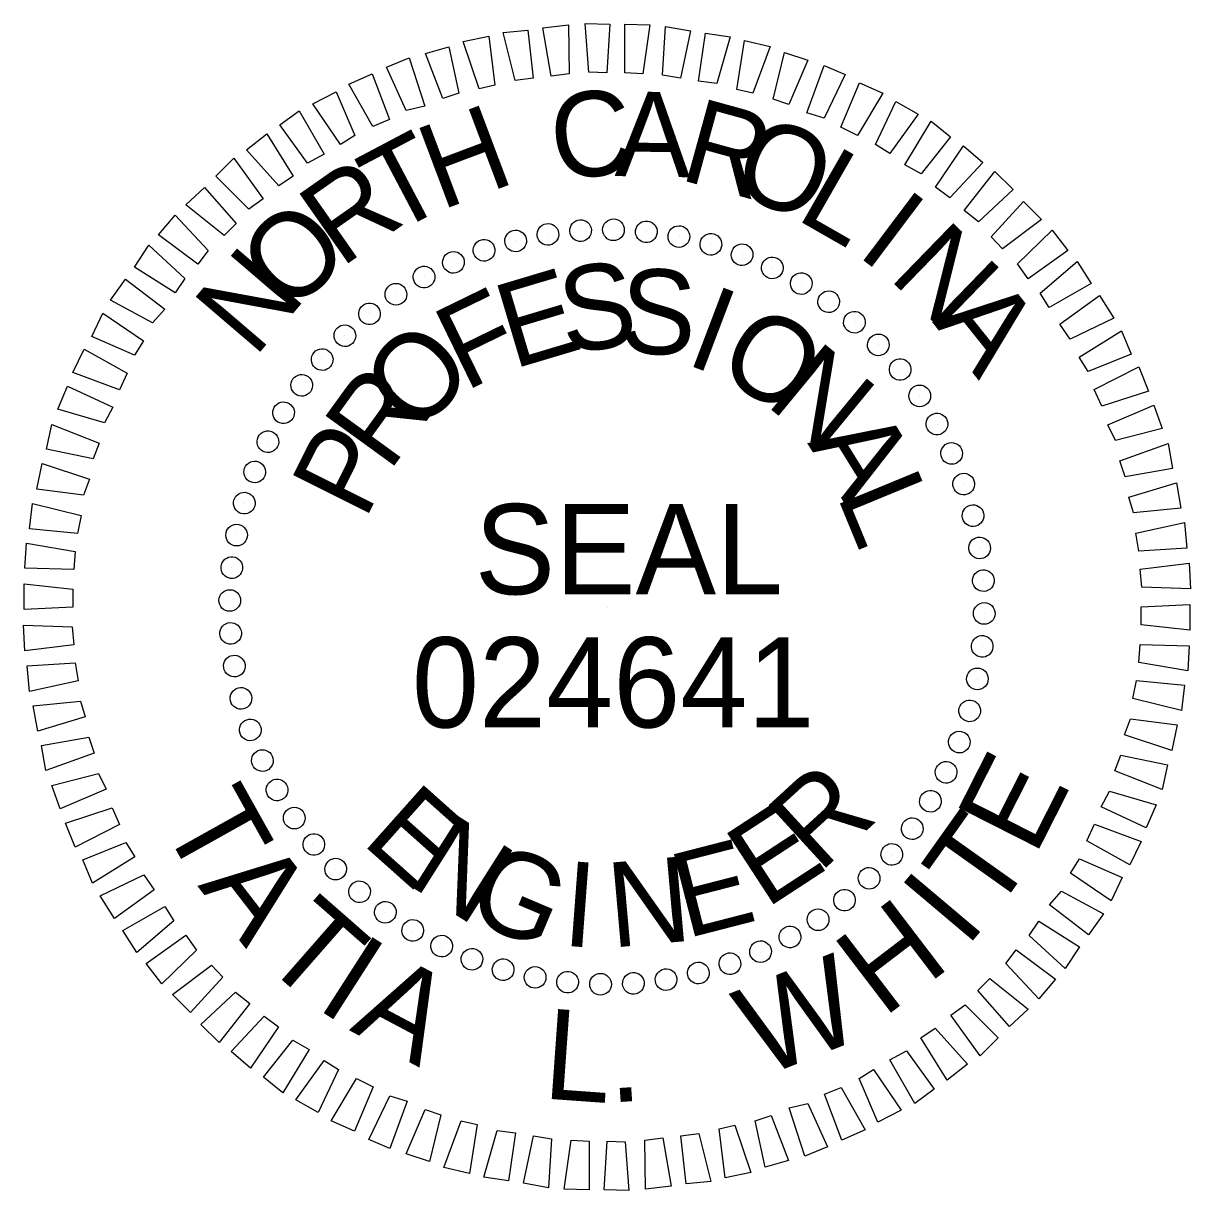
# Model space of a CAD drawing. Extents: x 2241081 to 2251104, y 658534 to 663427.
# Drawn here: x 2249518.9 to 2249596.5, y 661665.7 to 661743.3 of the extents above; entities that cross this region are included whole.
import ezdxf

# ---------------------------------------------------------------- set-up
doc = ezdxf.new("R2010")
doc.units = 0
doc.layers.add('Sheet Professional Seal CELL', color=7, linetype='Continuous')

msp = doc.modelspace()

# ---------------------------------------------------------------- linework, layer by layer
at = {"layer": 'Sheet Professional Seal CELL'}
for p, q in [((2249551.567, 661728.886), (2249551.567, 661728.886)), ((2249553.766, 661729.286), (2249553.766, 661729.286)), ((2249555.916, 661729.587), (2249555.916, 661729.587)), ((2249558.116, 661729.637), (2249558.116, 661729.637)), ((2249560.316, 661729.488), (2249560.316, 661729.488)), ((2249562.466, 661729.138), (2249562.466, 661729.138)), ((2249549.467, 661728.285), (2249549.467, 661728.285)), ((2249564.567, 661728.689), (2249564.567, 661728.689)), ((2249547.467, 661727.485), (2249547.467, 661727.485)), ((2249566.667, 661727.989), (2249566.667, 661727.989)), ((2249568.667, 661727.09), (2249568.667, 661727.09)), ((2249545.517, 661726.484), (2249545.517, 661726.484)), ((2249570.617, 661726.09), (2249570.617, 661726.09)), ((2249543.617, 661725.334), (2249543.617, 661725.334)), ((2249572.418, 661724.841), (2249572.418, 661724.841)), ((2249541.868, 661724.083), (2249541.868, 661724.083)), ((2249574.168, 661723.491), (2249574.168, 661723.491)), ((2249540.218, 661722.583), (2249540.218, 661722.583)), ((2249575.718, 661721.992), (2249575.718, 661721.992)), ((2249538.718, 661721.032), (2249538.718, 661721.032)), ((2249577.219, 661720.342), (2249577.219, 661720.342)), ((2249537.369, 661719.282), (2249537.369, 661719.282)), ((2249578.469, 661718.592), (2249578.469, 661718.592)), ((2249536.119, 661717.482), (2249536.119, 661717.482)), ((2249579.62, 661716.693), (2249579.62, 661716.693)), ((2249535.12, 661715.532), (2249535.12, 661715.532)), ((2249580.62, 661714.743), (2249580.62, 661714.743)), ((2249534.22, 661713.531), (2249534.22, 661713.531)), ((2249581.421, 661712.743), (2249581.421, 661712.743)), ((2249533.521, 661711.431), (2249533.521, 661711.431)), ((2249582.021, 661710.643), (2249582.021, 661710.643)), ((2249533.071, 661709.331), (2249533.071, 661709.331)), ((2249582.422, 661708.443), (2249582.422, 661708.443)), ((2249532.722, 661707.181), (2249532.722, 661707.181)), ((2249582.722, 661706.293), (2249582.722, 661706.293)), ((2249532.573, 661704.981), (2249532.573, 661704.981)), ((2249557.673, 661704.537), (2249557.673, 661704.537)), ((2249582.773, 661704.093), (2249582.773, 661704.093)), ((2249532.623, 661702.781), (2249532.623, 661702.781)), ((2249582.623, 661701.893), (2249582.623, 661701.893)), ((2249532.924, 661700.631), (2249532.924, 661700.631)), ((2249582.274, 661699.743), (2249582.274, 661699.743)), ((2249533.324, 661698.431), (2249533.324, 661698.431)), ((2249581.824, 661697.643), (2249581.824, 661697.643)), ((2249533.925, 661696.331), (2249533.925, 661696.331)), ((2249581.125, 661695.543), (2249581.125, 661695.543)), ((2249534.725, 661694.331), (2249534.725, 661694.331)), ((2249580.225, 661693.543), (2249580.225, 661693.543)), ((2249535.726, 661692.382), (2249535.726, 661692.382)), ((2249579.226, 661691.593), (2249579.226, 661691.593)), ((2249536.876, 661690.482), (2249536.876, 661690.482)), ((2249577.976, 661689.792), (2249577.976, 661689.792)), ((2249538.127, 661688.732), (2249538.127, 661688.732)), ((2249576.627, 661688.042), (2249576.627, 661688.042)), ((2249539.627, 661687.083), (2249539.627, 661687.083)), ((2249575.127, 661686.492), (2249575.127, 661686.492)), ((2249541.177, 661685.583), (2249541.177, 661685.583)), ((2249573.478, 661684.991), (2249573.478, 661684.991)), ((2249542.928, 661684.234), (2249542.928, 661684.234)), ((2249571.728, 661683.741), (2249571.728, 661683.741)), ((2249544.728, 661682.984), (2249544.728, 661682.984)), ((2249569.828, 661682.59), (2249569.828, 661682.59)), ((2249546.678, 661681.984), (2249546.678, 661681.984)), ((2249567.878, 661681.59), (2249567.878, 661681.59)), ((2249548.678, 661681.085), (2249548.678, 661681.085)), ((2249565.879, 661680.789), (2249565.879, 661680.789)), ((2249550.779, 661680.385), (2249550.779, 661680.385)), ((2249563.779, 661680.189), (2249563.779, 661680.189)), ((2249552.879, 661679.936), (2249552.879, 661679.936)), ((2249555.029, 661679.587), (2249555.029, 661679.587)), ((2249557.229, 661679.437), (2249557.229, 661679.437)), ((2249559.429, 661679.488), (2249559.429, 661679.488)), ((2249561.579, 661679.788), (2249561.579, 661679.788))]:
    msp.add_line(p, q, dxfattribs=at)
for points in [[(2249551.564, 661739.536), (2249550.763, 661742.735), (2249552.413, 661742.886), (2249552.764, 661739.686)], [(2249553.964, 661739.836), (2249553.413, 661743.036), (2249555.113, 661743.237), (2249555.164, 661739.987)], [(2249556.464, 661740.087), (2249556.213, 661743.337), (2249557.863, 661743.287), (2249557.664, 661740.037)], [(2249558.864, 661740.037), (2249558.863, 661743.287), (2249560.513, 661743.238), (2249560.064, 661739.988)], [(2249561.364, 661739.888), (2249561.563, 661743.138), (2249563.213, 661742.839), (2249562.564, 661739.688)], [(2249549.164, 661738.985), (2249548.113, 661742.135), (2249549.813, 661742.485), (2249550.214, 661739.235)], [(2249563.764, 661739.489), (2249564.213, 661742.689), (2249565.863, 661742.439), (2249564.964, 661739.339)], [(2249566.314, 661738.939), (2249566.813, 661742.189), (2249568.513, 661741.79), (2249567.364, 661738.69)], [(2249546.764, 661738.334), (2249545.613, 661741.334), (2249547.163, 661741.785), (2249547.814, 661738.685)], [(2249568.714, 661738.29), (2249569.463, 661741.39), (2249571.014, 661740.891), (2249569.764, 661737.94)], [(2249544.314, 661737.534), (2249543.014, 661740.434), (2249544.513, 661741.034), (2249545.564, 661737.834)], [(2249570.964, 661737.391), (2249572.114, 661740.541), (2249573.514, 661739.941), (2249572.114, 661737.041)], [(2249542.115, 661736.483), (2249540.514, 661739.283), (2249542.064, 661739.983), (2249543.215, 661736.934)], [(2249573.215, 661736.441), (2249574.464, 661739.391), (2249576.014, 661738.692), (2249574.315, 661735.891)], [(2249539.965, 661735.283), (2249538.114, 661737.982), (2249539.664, 661738.783), (2249540.915, 661735.883)], [(2249537.765, 661734.032), (2249535.915, 661736.582), (2249537.214, 661737.532), (2249538.865, 661734.633)], [(2249575.515, 661735.292), (2249576.864, 661738.142), (2249578.364, 661737.292), (2249576.465, 661734.692)], [(2249577.465, 661733.942), (2249579.215, 661736.843), (2249580.515, 661735.793), (2249578.565, 661733.342)], [(2249535.866, 661732.532), (2249533.715, 661734.931), (2249535.065, 661735.982), (2249536.815, 661733.182)], [(2249579.516, 661732.443), (2249581.365, 661735.193), (2249582.665, 661734.093), (2249580.466, 661731.743)], [(2249533.866, 661730.981), (2249531.665, 661733.181), (2249532.865, 661734.381), (2249534.816, 661731.681)], [(2249581.416, 661730.893), (2249583.465, 661733.494), (2249584.666, 661732.294), (2249582.366, 661730.143)], [(2249532.216, 661729.231), (2249529.666, 661731.28), (2249530.916, 661732.431), (2249533.016, 661730.031)], [(2249583.216, 661729.144), (2249585.366, 661731.494), (2249586.566, 661730.294), (2249583.967, 661728.344)], [(2249530.467, 661727.33), (2249527.866, 661729.28), (2249528.966, 661730.58), (2249531.167, 661728.231)], [(2249584.967, 661727.344), (2249587.266, 661729.595), (2249588.317, 661728.245), (2249585.667, 661726.344)], [(2249528.967, 661725.43), (2249526.267, 661727.129), (2249527.217, 661728.58), (2249529.617, 661726.38)], [(2249586.467, 661725.394), (2249588.917, 661727.495), (2249589.867, 661726.045), (2249587.068, 661724.445)], [(2249527.468, 661723.43), (2249524.668, 661724.929), (2249525.667, 661726.329), (2249528.268, 661724.33)], [(2249587.768, 661723.345), (2249590.417, 661725.245), (2249591.368, 661723.746), (2249588.468, 661722.345)], [(2249526.268, 661721.279), (2249523.418, 661722.529), (2249524.168, 661724.079), (2249526.868, 661722.23)], [(2249589.068, 661721.145), (2249591.868, 661722.896), (2249592.518, 661721.346), (2249589.669, 661720.195)], [(2249525.269, 661718.979), (2249522.169, 661720.128), (2249522.918, 661721.679), (2249525.769, 661720.079)], [(2249590.069, 661718.995), (2249593.019, 661720.496), (2249593.669, 661718.896), (2249590.569, 661717.895)], [(2249524.27, 661716.779), (2249521.169, 661717.678), (2249521.819, 661719.228), (2249524.819, 661717.829)], [(2249590.97, 661716.646), (2249594.019, 661717.946), (2249594.57, 661716.396), (2249591.47, 661715.596)], [(2249523.52, 661714.379), (2249520.42, 661715.028), (2249520.77, 661716.678), (2249523.92, 661715.429)], [(2249591.77, 661714.246), (2249594.97, 661715.397), (2249595.27, 661713.747), (2249592.12, 661713.196)], [(2249522.871, 661711.979), (2249519.771, 661712.378), (2249520.12, 661714.078), (2249523.27, 661713.029)], [(2249592.371, 661711.846), (2249595.521, 661712.797), (2249595.821, 661711.097), (2249592.671, 661710.796)], [(2249522.471, 661709.428), (2249519.271, 661709.728), (2249519.471, 661711.428), (2249522.721, 661710.628)], [(2249592.821, 661709.446), (2249596.071, 661710.147), (2249596.222, 661708.447), (2249593.022, 661708.246)], [(2249522.222, 661707.028), (2249518.972, 661707.128), (2249519.072, 661708.778), (2249522.322, 661708.228)], [(2249593.122, 661707.046), (2249596.372, 661707.447), (2249596.472, 661705.747), (2249593.222, 661705.846)], [(2249522.173, 661704.528), (2249518.923, 661704.378), (2249518.922, 661706.078), (2249522.172, 661705.728)], [(2249593.173, 661704.546), (2249596.423, 661704.697), (2249596.423, 661702.997), (2249593.173, 661703.346)], [(2249522.223, 661702.028), (2249518.973, 661701.628), (2249518.873, 661703.328), (2249522.123, 661703.228)], [(2249593.123, 661702.046), (2249596.373, 661701.947), (2249596.274, 661700.297), (2249593.024, 661700.846)], [(2249522.524, 661699.628), (2249519.274, 661698.928), (2249519.124, 661700.628), (2249522.324, 661700.828)], [(2249592.874, 661699.646), (2249596.074, 661699.347), (2249595.874, 661697.647), (2249592.624, 661698.446)], [(2249522.974, 661697.229), (2249519.825, 661696.278), (2249519.524, 661697.978), (2249522.674, 661698.278)], [(2249592.474, 661697.096), (2249595.575, 661696.697), (2249595.225, 661694.997), (2249592.075, 661696.046)], [(2249523.575, 661694.829), (2249520.375, 661693.678), (2249520.075, 661695.328), (2249523.225, 661695.879)], [(2249591.825, 661694.696), (2249594.925, 661694.047), (2249594.576, 661692.396), (2249591.425, 661693.646)], [(2249524.376, 661692.429), (2249521.326, 661691.128), (2249520.776, 661692.678), (2249523.875, 661693.479)], [(2249591.076, 661692.296), (2249594.176, 661691.396), (2249593.526, 661689.846), (2249590.526, 661691.245)], [(2249525.276, 661690.079), (2249522.327, 661688.578), (2249521.676, 661690.178), (2249524.776, 661691.179)], [(2249590.076, 661690.095), (2249593.177, 661688.946), (2249592.427, 661687.396), (2249589.577, 661688.995)], [(2249526.277, 661687.929), (2249523.477, 661686.179), (2249522.827, 661687.728), (2249525.677, 661688.879)], [(2249589.077, 661687.795), (2249591.927, 661686.546), (2249591.178, 661684.996), (2249588.477, 661686.845)], [(2249527.577, 661685.73), (2249524.928, 661683.829), (2249523.977, 661685.329), (2249526.877, 661686.73)], [(2249587.877, 661685.645), (2249590.678, 661684.145), (2249589.678, 661682.745), (2249587.078, 661684.745)], [(2249528.878, 661683.68), (2249526.428, 661681.579), (2249525.478, 661683.029), (2249528.278, 661684.63)], [(2249586.378, 661683.644), (2249589.078, 661681.945), (2249588.129, 661680.495), (2249585.728, 661682.694)], [(2249530.378, 661681.73), (2249528.079, 661679.48), (2249527.029, 661680.83), (2249529.678, 661682.73)], [(2249584.878, 661681.744), (2249587.479, 661679.795), (2249586.379, 661678.494), (2249584.179, 661680.844)], [(2249532.129, 661679.931), (2249529.979, 661677.58), (2249528.779, 661678.78), (2249531.379, 661680.731)], [(2249583.129, 661679.844), (2249585.679, 661677.794), (2249584.43, 661676.644), (2249582.329, 661679.043)], [(2249533.929, 661678.181), (2249531.88, 661675.581), (2249530.68, 661676.78), (2249532.979, 661678.931)], [(2249581.479, 661678.093), (2249583.68, 661675.894), (2249582.48, 661674.693), (2249580.529, 661677.393)], [(2249535.83, 661676.632), (2249533.98, 661673.881), (2249532.68, 661674.981), (2249534.879, 661677.332)], [(2249579.48, 661676.543), (2249581.63, 661674.143), (2249580.28, 661673.093), (2249578.53, 661675.892)], [(2249537.88, 661675.132), (2249536.131, 661672.232), (2249534.83, 661673.281), (2249536.78, 661675.732)], [(2249577.58, 661675.042), (2249579.431, 661672.493), (2249578.131, 661671.542), (2249576.48, 661674.442)], [(2249539.83, 661673.783), (2249538.481, 661670.932), (2249536.981, 661671.782), (2249538.88, 661674.383)], [(2249575.38, 661673.792), (2249577.231, 661671.092), (2249575.681, 661670.292), (2249574.43, 661673.191)], [(2249542.131, 661672.633), (2249540.881, 661669.683), (2249539.331, 661670.383), (2249541.03, 661673.183)], [(2249573.231, 661672.591), (2249574.831, 661669.791), (2249573.281, 661669.091), (2249572.131, 661672.141)], [(2249544.381, 661671.684), (2249543.232, 661668.534), (2249541.831, 661669.133), (2249543.231, 661672.034)], [(2249571.031, 661671.541), (2249572.332, 661668.641), (2249570.832, 661668.04), (2249569.781, 661671.24)], [(2249546.631, 661670.784), (2249545.882, 661667.684), (2249544.332, 661668.184), (2249545.581, 661671.134)], [(2249568.581, 661670.74), (2249569.732, 661667.74), (2249568.182, 661667.29), (2249567.531, 661670.39)], [(2249549.031, 661670.135), (2249548.532, 661666.885), (2249546.832, 661667.284), (2249547.981, 661670.385)], [(2249566.181, 661670.089), (2249567.232, 661666.94), (2249565.532, 661666.589), (2249565.131, 661669.839)], [(2249551.581, 661669.586), (2249551.132, 661666.386), (2249549.482, 661666.635), (2249550.381, 661669.735)], [(2249553.981, 661669.186), (2249553.782, 661665.936), (2249552.132, 661666.236), (2249552.781, 661669.386)], [(2249561.381, 661669.238), (2249561.932, 661666.038), (2249560.232, 661665.838), (2249560.181, 661669.088)], [(2249563.781, 661669.539), (2249564.582, 661666.339), (2249562.932, 661666.189), (2249562.581, 661669.388)], [(2249556.481, 661669.037), (2249556.482, 661665.787), (2249554.832, 661665.836), (2249555.281, 661669.087)], [(2249558.882, 661668.988), (2249559.132, 661665.738), (2249557.482, 661665.787), (2249557.681, 661669.037)]]:
    msp.add_lwpolyline(points, close=True, dxfattribs=at)
for centre, major_axis in [((2249551.599, 661728.871), (-0.174, 0.699)), ((2249553.743, 661729.307), (-0.113, 0.711)), ((2249555.917, 661729.556), (-0.05, 0.718)), ((2249558.104, 661729.613), (0.012, 0.72)), ((2249560.288, 661729.48), (0.075, 0.716)), ((2249562.452, 661729.158), (0.137, 0.707)), ((2249549.501, 661728.249), (-0.235, 0.681)), ((2249564.58, 661728.647), (0.198, 0.692)), ((2249547.466, 661727.446), (-0.293, 0.658)), ((2249566.655, 661727.954), (0.258, 0.672)), ((2249568.661, 661727.082), (0.315, 0.647)), ((2249545.508, 661726.47), (-0.349, 0.63)), ((2249570.584, 661726.038), (0.371, 0.617)), ((2249543.643, 661725.326), (-0.403, 0.597)), ((2249572.409, 661724.831), (0.423, 0.583)), ((2249541.884, 661724.024), (-0.453, 0.559)), ((2249574.122, 661723.469), (0.472, 0.544)), ((2249540.246, 661722.574), (-0.5, 0.518)), ((2249575.709, 661721.964), (0.518, 0.5)), ((2249538.74, 661720.986), (-0.544, 0.472)), ((2249577.159, 661720.325), (0.559, 0.453)), ((2249537.379, 661719.274), (-0.583, 0.423)), ((2249578.461, 661718.567), (0.597, 0.403)), ((2249536.172, 661717.449), (-0.617, 0.371)), ((2249579.605, 661716.702), (0.63, 0.349)), ((2249535.128, 661715.526), (-0.647, 0.315)), ((2249580.582, 661714.744), (0.658, 0.293)), ((2249534.256, 661713.519), (-0.672, 0.258)), ((2249581.384, 661712.708), (0.681, 0.235)), ((2249533.562, 661711.444), (-0.692, 0.198)), ((2249582.006, 661710.611), (0.699, 0.174)), ((2249533.052, 661709.317), (-0.707, 0.137)), ((2249582.443, 661708.467), (0.711, 0.113)), ((2249532.729, 661707.153), (-0.716, 0.075)), ((2249582.691, 661706.293), (0.718, 0.05)), ((2249532.596, 661704.969), (-0.72, 0.012)), ((2249582.749, 661704.106), (0.72, -0.012)), ((2249532.654, 661702.781), (-0.718, -0.05)), ((2249582.616, 661701.922), (0.716, -0.075)), ((2249532.902, 661700.608), (-0.711, -0.113)), ((2249582.293, 661699.758), (0.707, -0.137)), ((2249533.339, 661698.464), (-0.699, -0.174)), ((2249581.783, 661697.63), (0.692, -0.198)), ((2249533.961, 661696.366), (-0.681, -0.235)), ((2249581.089, 661695.555), (0.672, -0.258)), ((2249534.763, 661694.331), (-0.658, -0.293)), ((2249580.217, 661693.548), (0.647, -0.315)), ((2249535.74, 661692.373), (-0.63, -0.349)), ((2249579.174, 661691.625), (0.617, -0.371)), ((2249536.884, 661690.507), (-0.597, -0.403)), ((2249577.966, 661689.801), (0.583, -0.423)), ((2249538.186, 661688.749), (-0.559, -0.453)), ((2249576.605, 661688.088), (0.544, -0.472)), ((2249539.636, 661687.111), (-0.518, -0.5)), ((2249575.099, 661686.501), (0.5, -0.518)), ((2249541.223, 661685.605), (-0.472, -0.544)), ((2249573.461, 661685.05), (0.453, -0.559)), ((2249542.936, 661684.243), (-0.423, -0.583)), ((2249544.761, 661683.036), (-0.371, -0.617)), ((2249571.702, 661683.748), (0.403, -0.597)), ((2249569.837, 661682.605), (0.349, -0.63)), ((2249546.684, 661681.993), (-0.315, -0.647)), ((2249567.879, 661681.628), (0.293, -0.658)), ((2249548.691, 661681.121), (-0.258, -0.672)), ((2249565.844, 661680.826), (0.235, -0.681)), ((2249550.766, 661680.427), (-0.198, -0.692)), ((2249563.746, 661680.204), (0.174, -0.699)), ((2249552.893, 661679.917), (-0.137, -0.707)), ((2249555.057, 661679.594), (-0.075, -0.716)), ((2249557.241, 661679.461), (-0.012, -0.72)), ((2249559.428, 661679.519), (0.05, -0.718)), ((2249561.602, 661679.767), (0.113, -0.711))]:
    msp.add_ellipse(centre, major_axis=major_axis, ratio=0.999708, dxfattribs=at)

# ---------------------------------------------------------------- texts
for s, height, rotation, p in [('C', 5.638, 6.23419, (2249554.216, 661732.886)), ('A', 5.638, 359.03464, (2249558.165, 661733.187)), ('R', 5.638, 344.63542, (2249562.366, 661732.988)), ('H', 5.638, 20.6338, (2249546.616, 661730.884)), ('O', 5.638, 337.43548, (2249565.716, 661732.239)), ('T', 5.638, 27.83409, (2249543.366, 661729.234)), ('L', 5.638, 330.23519, (2249570.116, 661730.39)), ('R', 5.639, 35.03482, (2249539.967, 661727.033)), ('I', 5.638, 323.03446, (2249574.167, 661727.991)), ('O', 5.638, 42.23606, (2249536.518, 661723.932)), ('N', 5.639, 315.83323, (2249576.317, 661726.442)), ('N', 5.639, 49.43782, (2249534.218, 661721.031)), ('S', 5.638, 7.26993, (2249554.868, 661721.387)), ('E', 5.638, 16.62539, (2249551.419, 661720.336)), ('S', 5.638, 357.91472, (2249558.468, 661721.437)), ('F', 5.638, 25.98135, (2249548.219, 661718.835)), ('I', 5.638, 339.20392, (2249562.769, 661720.738)), ('A', 5.639, 308.63147, (2249579.268, 661723.493)), ('O', 5.638, 329.8478, (2249564.769, 661720.039)), ('O', 5.639, 44.69556, (2249544.92, 661715.884)), ('N', 5.638, 320.49093, (2249568.119, 661718.04)), ('R', 5.639, 54.05397, (2249543.17, 661713.434)), ('P', 5.639, 63.41321, (2249541.571, 661710.233)), ('A', 5.639, 301.77459, (2249570.97, 661715.441)), ('L', 5.639, 292.41517, (2249572.921, 661711.991)), ('SEAL', 5.9982, 0.01432, (2249548.873, 661705.384)), ('024641', 5.9982, 0.01432, (2249544.703, 661696.526)), ('E', 5.998, 63.13321, (2249586.109, 661687.889)), ('R', 5.639, 42.49573, (2249571.777, 661686.791)), ('T', 5.998, 299.17946, (2249527.981, 661690.248)), ('E', 5.638, 318.29121, (2249541.277, 661688.883)), ('E', 5.638, 33.13841, (2249568.228, 661684.44)), ('T', 5.998, 54.61139, (2249583.328, 661683.859)), ('N', 5.638, 327.64827, (2249544.277, 661686.184)), ('G', 5.638, 337.00456, (2249548.078, 661683.935)), ('E', 5.638, 14.42608, (2249562.928, 661682.489)), ('A', 5.998, 307.70128, (2249530.426, 661686.006)), ('N', 5.638, 5.07071, (2249557.978, 661681.887)), ('I', 5.638, 355.71552, (2249554.628, 661682.036)), ('I', 5.998, 49.84692, (2249581.522, 661681.8)), ('T', 5.998, 318.77965, (2249534.495, 661681.115)), ('H', 5.998, 37.33533, (2249576.03, 661677.173)), ('I', 5.998, 327.30147, (2249538.222, 661677.939)), ('W', 5.998, 21.62807, (2249567.936, 661673.225)), ('A', 5.998, 332.06594, (2249540.498, 661676.416)), ('L', 5.998, 355.92704, (2249553.342, 661671.872)), ('.', 5.998, 3.79035, (2249557.851, 661671.586))]:
    msp.add_text(s, height=height, rotation=rotation, dxfattribs=at).set_placement(p)

doc.saveas('drawing.dxf')
